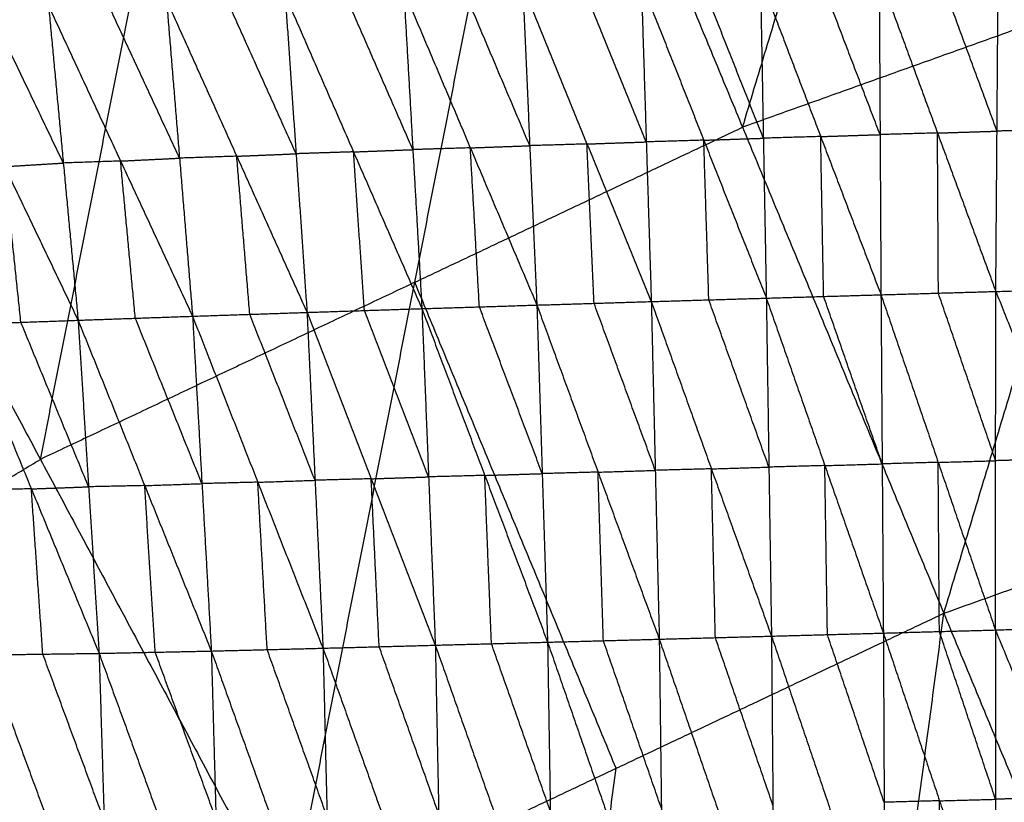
# Model space of a CAD drawing. Header units: millimetres. Extents: x -106 to 110, y -96 to 120.
# Tile 342 of 656: x -28 to -20, y 65 to 71. Entities that reach past the tile are written whole.
import ezdxf

# ---------------------------------------------------------------- set-up
doc = ezdxf.new("R2010")
doc.units = ezdxf.units.MM
doc.header["$MEASUREMENT"] = 0
doc.layers.add('Default', color=7, linetype='Continuous', true_color=0x000000)

msp = doc.modelspace()

# ---------------------------------------------------------------- linework, layer by layer
at = {"layer": 'Default'}
for points in [[(-20.7552, 66.4546, 3.952), (-19.249, 71.4486, 4.07), (-17.7428, 76.4426, 4.1879)], [(-22.3623, 70.3346, 4.07), (-21.6092, 72.8316, 4.1289), (-20.8561, 75.3286, 4.1879)], [(-25.9883, 63.9795, 3.952), (-24.9789, 69.0971, 4.07), (-23.9695, 74.2146, 4.1879)], [(-23.9695, 74.2146, 4.1879), (-22.3623, 70.3346, 4.07), (-20.7552, 66.4546, 3.952)], [(-27.968, 67.6833, 4.07), (-27.4633, 70.2421, 4.1289), (-26.9586, 72.8009, 4.1879)], [(-21.2714, 71.5538, -1.4996), (-21.2642, 70.2757, -2.0465), (-21.257, 68.9975, -2.5935)], [(-21.2714, 71.5538, -1.4996), (-20.8057, 70.2888, -2.0492), (-20.34, 69.0238, -2.5988)], [(-20.3304, 70.3036, -2.0549), (-20.5633, 70.9361, -1.7801), (-20.7961, 71.5686, -1.5053)], [(-20.34, 69.0238, -2.5988), (-20.3304, 70.3036, -2.0549), (-20.3208, 71.5833, -1.5109)], [(-20.3208, 71.5833, -1.5109), (-19.8003, 70.3188, -2.0595), (-19.2797, 69.0543, -2.6081)], [(-23.1308, 70.2175, -2.0297), (-23.3876, 70.8466, -1.7484), (-23.6443, 71.4756, -1.4672)], [(-23.1709, 71.4919, -1.4749), (-23.1308, 70.2175, -2.0297), (-23.0908, 68.9432, -2.5845)], [(-23.1709, 71.4919, -1.4749), (-22.6717, 70.2313, -2.0321), (-22.1725, 68.9706, -2.5892)], [(-22.1961, 70.2471, -2.0386), (-22.4457, 70.8774, -1.76), (-22.6953, 71.5077, -1.4814)], [(-22.2197, 71.5235, -1.488), (-22.1961, 70.2471, -2.0386), (-22.1725, 68.9706, -2.5892)], [(-22.2197, 71.5235, -1.488), (-21.7384, 70.2605, -2.0407), (-21.257, 68.9975, -2.5935)], [(-21.2642, 70.2757, -2.0465), (-21.5049, 70.9072, -1.7702), (-21.7456, 71.5387, -1.4938)], [(-29.9478, 71.3871, 4.1879), (-27.968, 67.6833, 4.07), (-25.9883, 63.9795, 3.952)], [(-26.0146, 71.3893, -1.4172), (-25.9271, 70.1231, -1.9838), (-25.8396, 68.8568, -2.5504)], [(-26.0146, 71.3893, -1.4172), (-25.4684, 70.138, -1.992), (-24.9223, 68.8867, -2.5667)], [(-24.9947, 70.156, -2.0036), (-25.2678, 70.7816, -1.7163), (-25.5409, 71.4073, -1.4289)], [(-25.0671, 71.4252, -1.4406), (-24.9947, 70.156, -2.0036), (-24.9223, 68.8867, -2.5667)], [(-25.0671, 71.4252, -1.4406), (-24.5358, 70.1703, -2.0091), (-24.0044, 68.9153, -2.5775)], [(-24.0611, 70.1873, -2.0185), (-24.3267, 70.8148, -1.7343), (-24.5924, 71.4423, -1.45)], [(-24.1177, 71.4593, -1.4595), (-24.0611, 70.1873, -2.0185), (-24.0044, 68.9153, -2.5775)], [(-24.1177, 71.4593, -1.4595), (-23.6042, 70.2012, -2.022), (-23.0908, 68.9432, -2.5845)], [(-19.249, 71.4486, 4.07), (-20.8057, 70.8916, 4.07), (-22.3623, 70.3346, 4.07)], [(-27.9034, 71.304, -1.3523), (-27.7854, 70.0491, -1.9225), (-27.6675, 68.7942, -2.4928)], [(-27.9034, 71.304, -1.3523), (-27.3284, 70.065, -1.9394), (-26.7535, 68.8261, -2.5265)], [(-26.8576, 70.088, -1.9573), (-27.1451, 70.7075, -1.6638), (-27.4326, 71.327, -1.3703)], [(-26.9618, 71.35, -1.3882), (-26.8576, 70.088, -1.9573), (-26.7535, 68.8261, -2.5265)], [(-26.9618, 71.35, -1.3882), (-26.4007, 70.1034, -1.9693), (-25.8396, 68.8568, -2.5504)], [(-25.9271, 70.1231, -1.9838), (-26.2076, 70.7464, -1.6933), (-26.4882, 71.3696, -1.4027)], [(-28.8411, 71.2477, -1.3084), (-28.2543, 70.0209, -1.9006), (-27.6675, 68.7942, -2.4928)], [(-27.7854, 70.0491, -1.9225), (-28.0788, 70.6625, -1.6265), (-28.3722, 71.2759, -1.3304)], [(-24.9789, 69.0971, 4.07), (-23.6706, 69.7158, 4.07), (-22.3623, 70.3346, 4.07)], [(-20.8057, 70.2888, -2.0492), (-21.035, 70.2823, -2.0479), (-21.2642, 70.2757, -2.0465)], [(-20.8057, 70.2888, -2.0492), (-20.5681, 70.2962, -2.052), (-20.3304, 70.3036, -2.0549)], [(-20.7985, 69.0107, -2.5961), (-20.8021, 69.6498, -2.3227), (-20.8057, 70.2888, -2.0492)], [(-19.8003, 70.3188, -2.0595), (-20.0653, 70.3112, -2.0572), (-20.3304, 70.3036, -2.0549)], [(-23.6042, 70.2012, -2.022), (-23.3675, 70.2094, -2.0258), (-23.1308, 70.2175, -2.0297)], [(-22.6717, 70.2313, -2.0321), (-22.9013, 70.2244, -2.0309), (-23.1308, 70.2175, -2.0297)], [(-22.6717, 70.2313, -2.0321), (-22.4339, 70.2392, -2.0353), (-22.1961, 70.2471, -2.0386)], [(-22.6316, 68.9569, -2.5869), (-22.6517, 69.5941, -2.3095), (-22.6717, 70.2313, -2.0321)], [(-21.7384, 70.2605, -2.0407), (-21.9672, 70.2538, -2.0397), (-22.1961, 70.2471, -2.0386)], [(-21.7384, 70.2605, -2.0407), (-21.5013, 70.2681, -2.0436), (-21.2642, 70.2757, -2.0465)], [(-21.7148, 68.9841, -2.5914), (-21.7266, 69.6223, -2.316), (-21.7384, 70.2605, -2.0407)], [(-25.4684, 70.138, -1.992), (-25.6978, 70.1305, -1.9879), (-25.9271, 70.1231, -1.9838)], [(-25.4684, 70.138, -1.992), (-25.2316, 70.147, -1.9978), (-24.9947, 70.156, -2.0036)], [(-25.3809, 68.8718, -2.5585), (-25.4247, 69.5049, -2.2753), (-25.4684, 70.138, -1.992)], [(-24.5358, 70.1703, -2.0091), (-24.7652, 70.1631, -2.0064), (-24.9947, 70.156, -2.0036)], [(-24.5358, 70.1703, -2.0091), (-24.2984, 70.1788, -2.0138), (-24.0611, 70.1873, -2.0185)], [(-24.4633, 68.901, -2.5721), (-24.4995, 69.5356, -2.2906), (-24.5358, 70.1703, -2.0091)], [(-23.6042, 70.2012, -2.022), (-23.8326, 70.1943, -2.0202), (-24.0611, 70.1873, -2.0185)], [(-23.5476, 68.9292, -2.581), (-23.5759, 69.5652, -2.3015), (-23.6042, 70.2012, -2.022)], [(-28.2543, 70.0209, -1.9006), (-28.0199, 70.035, -1.9116), (-27.7854, 70.0491, -1.9225)], [(-27.3284, 70.065, -1.9394), (-27.5569, 70.0571, -1.931), (-27.7854, 70.0491, -1.9225)], [(-27.3284, 70.065, -1.9394), (-27.093, 70.0765, -1.9484), (-26.8576, 70.088, -1.9573)], [(-27.2105, 68.8101, -2.5096), (-27.2695, 69.4376, -2.2245), (-27.3284, 70.065, -1.9394)], [(-26.4007, 70.1034, -1.9693), (-26.6291, 70.0957, -1.9633), (-26.8576, 70.088, -1.9573)], [(-26.4007, 70.1034, -1.9693), (-26.1639, 70.1132, -1.9765), (-25.9271, 70.1231, -1.9838)], [(-26.2965, 68.8414, -2.5384), (-26.3486, 69.4724, -2.2539), (-26.4007, 70.1034, -1.9693)], [(-28.1242, 68.7774, -2.4699), (-28.1893, 69.3992, -2.1852), (-28.2543, 70.0209, -1.9006)], [(-24.9789, 69.0971, 4.07), (-26.4735, 68.3902, 4.07), (-27.968, 67.6833, 4.07)], [(-23.3717, 65.2171, 3.952), (-24.1753, 67.1571, 4.011), (-24.9789, 69.0971, 4.07)], [(-20.34, 69.0238, -2.5988), (-19.8099, 69.0391, -2.6035), (-19.2797, 69.0543, -2.6081)], [(-23.0908, 68.9432, -2.5845), (-22.6316, 68.9569, -2.5869), (-22.1725, 68.9706, -2.5892)], [(-22.1519, 67.6215, -2.7406), (-22.3918, 68.2892, -2.6638), (-22.6316, 68.9569, -2.5869)], [(-22.1725, 68.9706, -2.5892), (-21.7148, 68.9841, -2.5914), (-21.257, 68.9975, -2.5935)], [(-22.1725, 68.9706, -2.5892), (-22.1519, 67.6215, -2.7406), (-22.1312, 66.2723, -2.892)], [(-22.1725, 68.9706, -2.5892), (-21.7052, 67.6337, -2.7402), (-21.2379, 66.2968, -2.8911)], [(-21.2475, 67.6471, -2.7423), (-21.4811, 68.3156, -2.6668), (-21.7148, 68.9841, -2.5914)], [(-21.257, 68.9975, -2.5935), (-20.7985, 69.0107, -2.5961), (-20.34, 69.0238, -2.5988)], [(-21.257, 68.9975, -2.5935), (-21.2475, 67.6471, -2.7423), (-21.2379, 66.2968, -2.8911)], [(-21.257, 68.9975, -2.5935), (-20.8002, 67.6595, -2.7429), (-20.3434, 66.3215, -2.8923)], [(-20.3417, 67.6727, -2.7455), (-20.5701, 68.3417, -2.6708), (-20.7985, 69.0107, -2.5961)], [(-20.3434, 66.3215, -2.8923), (-20.3417, 67.6727, -2.7455), (-20.34, 69.0238, -2.5988)], [(-20.34, 69.0238, -2.5988), (-19.8053, 67.6881, -2.7487), (-19.2706, 66.3523, -2.8986)], [(-25.8396, 68.8568, -2.5504), (-25.3809, 68.8718, -2.5585), (-24.9223, 68.8867, -2.5667)], [(-24.8688, 67.5434, -2.7278), (-25.1249, 68.2076, -2.6432), (-25.3809, 68.8718, -2.5585)], [(-24.9223, 68.8867, -2.5667), (-24.4633, 68.901, -2.5721), (-24.0044, 68.9153, -2.5775)], [(-24.9223, 68.8867, -2.5667), (-24.8688, 67.5434, -2.7278), (-24.8153, 66.2001, -2.8889)], [(-24.9223, 68.8867, -2.5667), (-24.4206, 67.5553, -2.7298), (-23.9189, 66.2239, -2.8928)], [(-23.9616, 67.5696, -2.7352), (-24.2125, 68.2353, -2.6537), (-24.4633, 68.901, -2.5721)], [(-24.0044, 68.9153, -2.5775), (-23.5476, 68.9292, -2.581), (-23.0908, 68.9432, -2.5845)], [(-24.0044, 68.9153, -2.5775), (-23.9616, 67.5696, -2.7352), (-23.9189, 66.2239, -2.8928)], [(-24.0044, 68.9153, -2.5775), (-23.5158, 67.5816, -2.7354), (-23.0273, 66.2479, -2.8933)], [(-23.059, 67.5955, -2.7389), (-23.3033, 68.2624, -2.6599), (-23.5476, 68.9292, -2.581)], [(-23.0908, 68.9432, -2.5845), (-23.059, 67.5955, -2.7389), (-23.0273, 66.2479, -2.8933)], [(-23.0908, 68.9432, -2.5845), (-22.611, 67.6077, -2.7383), (-22.1312, 66.2723, -2.892)], [(-28.581, 68.7606, -2.447), (-28.1242, 68.7774, -2.4699), (-27.6675, 68.7942, -2.4928)], [(-27.6675, 68.7942, -2.4928), (-27.2105, 68.8101, -2.5096), (-26.7535, 68.8261, -2.5265)], [(-27.6675, 68.7942, -2.4928), (-27.5837, 67.4645, -2.6638), (-27.4999, 66.1348, -2.8348)], [(-27.6675, 68.7942, -2.4928), (-27.1356, 67.4738, -2.6776), (-26.6037, 66.1534, -2.8624)], [(-26.6786, 67.4897, -2.6945), (-26.9445, 68.1499, -2.6021), (-27.2105, 68.8101, -2.5096)], [(-26.7535, 68.8261, -2.5265), (-26.2965, 68.8414, -2.5384), (-25.8396, 68.8568, -2.5504)], [(-26.7535, 68.8261, -2.5265), (-26.6786, 67.4897, -2.6945), (-26.6037, 66.1534, -2.8624)], [(-26.7535, 68.8261, -2.5265), (-26.2327, 67.501, -2.703), (-25.7119, 66.176, -2.8795)], [(-25.7757, 67.5164, -2.715), (-26.0361, 68.1789, -2.6267), (-26.2965, 68.8414, -2.5384)], [(-25.8396, 68.8568, -2.5504), (-25.7757, 67.5164, -2.715), (-25.7119, 66.176, -2.8795)], [(-25.8396, 68.8568, -2.5504), (-25.3274, 67.5285, -2.7196), (-24.8153, 66.2001, -2.8889)], [(-28.581, 68.7606, -2.447), (-28.0404, 67.4477, -2.6409), (-27.4999, 66.1348, -2.8348)], [(-27.5837, 67.4645, -2.6638), (-27.854, 68.1209, -2.5668), (-28.1242, 68.7774, -2.4699)], [(-20.7552, 66.4546, 3.952), (-18.0299, 67.4297, 3.952), (-15.3046, 68.4048, 3.952)], [(-19.8053, 67.6881, -2.7487), (-20.0735, 67.6804, -2.7471), (-20.3417, 67.6727, -2.7455)], [(-30.4507, 66.1952, 4.07), (-29.2094, 66.9393, 4.07), (-27.968, 67.6833, 4.07)], [(-22.611, 67.6077, -2.7383), (-22.3814, 67.6146, -2.7395), (-22.1519, 67.6215, -2.7406)], [(-21.7052, 67.6337, -2.7402), (-21.9285, 67.6276, -2.7404), (-22.1519, 67.6215, -2.7406)], [(-21.7052, 67.6337, -2.7402), (-21.4763, 67.6404, -2.7412), (-21.2475, 67.6471, -2.7423)], [(-21.6846, 66.2845, -2.8916), (-21.6949, 66.9591, -2.8159), (-21.7052, 67.6337, -2.7402)], [(-20.8002, 67.6595, -2.7429), (-21.0239, 67.6533, -2.7426), (-21.2475, 67.6471, -2.7423)], [(-20.8002, 67.6595, -2.7429), (-20.571, 67.6661, -2.7442), (-20.3417, 67.6727, -2.7455)], [(-20.7907, 66.3091, -2.8917), (-20.7955, 66.9843, -2.8173), (-20.8002, 67.6595, -2.7429)], [(-25.3274, 67.5285, -2.7196), (-25.0981, 67.5359, -2.7237), (-24.8688, 67.5434, -2.7278)], [(-24.4206, 67.5553, -2.7298), (-24.6447, 67.5494, -2.7288), (-24.8688, 67.5434, -2.7278)], [(-24.4206, 67.5553, -2.7298), (-24.1911, 67.5625, -2.7325), (-23.9616, 67.5696, -2.7352)], [(-24.3671, 66.212, -2.8909), (-24.3938, 66.8837, -2.8103), (-24.4206, 67.5553, -2.7298)], [(-23.5158, 67.5816, -2.7354), (-23.7387, 67.5756, -2.7353), (-23.9616, 67.5696, -2.7352)], [(-23.5158, 67.5816, -2.7354), (-23.2874, 67.5886, -2.7371), (-23.059, 67.5955, -2.7389)], [(-23.4731, 66.2359, -2.8931), (-23.4945, 66.9087, -2.8142), (-23.5158, 67.5816, -2.7354)], [(-22.611, 67.6077, -2.7383), (-22.835, 67.6016, -2.7386), (-23.059, 67.5955, -2.7389)], [(-22.5793, 66.2601, -2.8927), (-22.5951, 66.9339, -2.8155), (-22.611, 67.6077, -2.7383)], [(-28.0404, 67.4477, -2.6409), (-27.8121, 67.4561, -2.6523), (-27.5837, 67.4645, -2.6638)], [(-27.1356, 67.4738, -2.6776), (-27.3596, 67.4691, -2.6707), (-27.5837, 67.4645, -2.6638)], [(-27.1356, 67.4738, -2.6776), (-26.9071, 67.4818, -2.686), (-26.6786, 67.4897, -2.6945)], [(-27.0518, 66.1441, -2.8486), (-27.0937, 66.8089, -2.7631), (-27.1356, 67.4738, -2.6776)], [(-26.2327, 67.501, -2.703), (-26.4557, 67.4954, -2.6987), (-26.6786, 67.4897, -2.6945)], [(-26.2327, 67.501, -2.703), (-26.0042, 67.5087, -2.709), (-25.7757, 67.5164, -2.715)], [(-26.1578, 66.1647, -2.871), (-26.1952, 66.8329, -2.787), (-26.2327, 67.501, -2.703)], [(-25.3274, 67.5285, -2.7196), (-25.5516, 67.5224, -2.7173), (-25.7757, 67.5164, -2.715)], [(-25.2636, 66.1881, -2.8842), (-25.2955, 66.8583, -2.8019), (-25.3274, 67.5285, -2.7196)], [(-28.0404, 67.4477, -2.6409), (-28.265, 67.4447, -2.6307), (-28.4896, 67.4417, -2.6205)], [(-27.9491, 66.1288, -2.8144), (-27.9948, 66.7882, -2.7276), (-28.0404, 67.4477, -2.6409)], [(-25.9883, 63.9795, 3.952), (-23.3717, 65.2171, 3.952), (-20.7552, 66.4546, 3.952)], [(-22.0594, 56.629, 3.8611), (-21.4073, 61.5418, 3.9066), (-20.7552, 66.4546, 3.952)], [(-20.7552, 66.4546, 3.952), (-19.1604, 62.6045, 3.9066), (-17.5657, 58.7544, 3.8611)], [(-20.3434, 66.3215, -2.8923), (-19.807, 66.3369, -2.8954), (-19.2706, 66.3523, -2.8986)], [(-22.1312, 66.2723, -2.892), (-21.6846, 66.2845, -2.8916), (-21.2379, 66.2968, -2.8911)], [(-21.2316, 64.9457, -2.7643), (-21.4581, 65.6151, -2.828), (-21.6846, 66.2845, -2.8916)], [(-21.2379, 66.2968, -2.8911), (-20.7907, 66.3091, -2.8917), (-20.3434, 66.3215, -2.8923)], [(-21.2379, 66.2968, -2.8911), (-21.2316, 64.9457, -2.7643), (-21.2252, 63.5946, -2.6376)], [(-21.2379, 66.2968, -2.8911), (-20.7896, 64.9577, -2.7645), (-20.3414, 63.6186, -2.6379)], [(-20.3424, 64.97, -2.7651), (-20.5665, 65.6396, -2.8284), (-20.7907, 66.3091, -2.8917)], [(-20.3434, 66.3215, -2.8923), (-20.3424, 64.97, -2.7651), (-20.3414, 63.6186, -2.6379)], [(-20.3434, 66.3215, -2.8923), (-19.7938, 64.9861, -2.7674), (-19.2441, 63.6507, -2.6425)], [(-25.7119, 66.176, -2.8795), (-25.2636, 66.1881, -2.8842), (-24.8153, 66.2001, -2.8889)], [(-24.8153, 66.2001, -2.8889), (-24.3671, 66.212, -2.8909), (-23.9189, 66.2239, -2.8928)], [(-24.8153, 66.2001, -2.8889), (-24.7882, 64.8538, -2.7629), (-24.7611, 63.5074, -2.637)], [(-24.8153, 66.2001, -2.8889), (-24.3452, 64.8639, -2.7646), (-23.875, 63.5276, -2.6404)], [(-23.897, 64.8758, -2.7666), (-24.132, 65.5439, -2.8287), (-24.3671, 66.212, -2.8909)], [(-23.9189, 66.2239, -2.8928), (-23.4731, 66.2359, -2.8931), (-23.0273, 66.2479, -2.8933)], [(-23.9189, 66.2239, -2.8928), (-23.897, 64.8758, -2.7666), (-23.875, 63.5276, -2.6404)], [(-23.9189, 66.2239, -2.8928), (-23.4562, 64.8864, -2.7667), (-22.9934, 63.5489, -2.6405)], [(-23.0104, 64.8984, -2.7669), (-23.2417, 65.5671, -2.83), (-23.4731, 66.2359, -2.8931)], [(-23.0273, 66.2479, -2.8933), (-22.5793, 66.2601, -2.8927), (-22.1312, 66.2723, -2.892)], [(-23.0273, 66.2479, -2.8933), (-23.0104, 64.8984, -2.7669), (-22.9934, 63.5489, -2.6405)], [(-23.0273, 66.2479, -2.8933), (-22.5676, 64.9096, -2.7661), (-22.1078, 63.5713, -2.639)], [(-22.1195, 64.9218, -2.7655), (-22.3494, 65.5909, -2.8291), (-22.5793, 66.2601, -2.8927)], [(-22.1312, 66.2723, -2.892), (-22.1195, 64.9218, -2.7655), (-22.1078, 63.5713, -2.639)], [(-22.1312, 66.2723, -2.892), (-21.6782, 64.9334, -2.7648), (-21.2252, 63.5946, -2.6376)], [(-28.3983, 66.1228, -2.794), (-27.9491, 66.1288, -2.8144), (-27.4999, 66.1348, -2.8348)], [(-28.3983, 66.1228, -2.794), (-27.9084, 64.7934, -2.6913), (-27.4184, 63.4639, -2.5885)], [(-27.4592, 64.7993, -2.7116), (-27.7041, 65.4641, -2.763), (-27.9491, 66.1288, -2.8144)], [(-27.4999, 66.1348, -2.8348), (-27.0518, 66.1441, -2.8486), (-26.6037, 66.1534, -2.8624)], [(-27.4999, 66.1348, -2.8348), (-27.4592, 64.7993, -2.7116), (-27.4184, 63.4639, -2.5885)], [(-27.4999, 66.1348, -2.8348), (-27.0145, 64.8033, -2.7241), (-26.5291, 63.4718, -2.6133)], [(-26.5664, 64.8126, -2.7379), (-26.8091, 65.4783, -2.7932), (-27.0518, 66.1441, -2.8486)], [(-26.6037, 66.1534, -2.8624), (-26.1578, 66.1647, -2.871), (-25.7119, 66.176, -2.8795)], [(-26.6037, 66.1534, -2.8624), (-26.5664, 64.8126, -2.7379), (-26.5291, 63.4718, -2.6133)], [(-26.6037, 66.1534, -2.8624), (-26.1256, 64.8207, -2.7455), (-25.6475, 63.4879, -2.6286)], [(-25.6797, 64.832, -2.7541), (-25.9187, 65.4983, -2.8125), (-26.1578, 66.1647, -2.871)], [(-25.7119, 66.176, -2.8795), (-25.6797, 64.832, -2.7541), (-25.6475, 63.4879, -2.6286)], [(-25.7119, 66.176, -2.8795), (-25.2365, 64.8417, -2.7582), (-24.7611, 63.5074, -2.637)], [(-24.7882, 64.8538, -2.7629), (-25.0259, 65.5209, -2.8236), (-25.2636, 66.1881, -2.8842)], [(-24.0239, 60.3043, 3.9066), (-23.6978, 62.7607, 3.9293), (-23.3717, 65.2171, 3.952)], [(-20.7896, 64.9577, -2.7645), (-21.0106, 64.9517, -2.7644), (-21.2316, 64.9457, -2.7643)], [(-20.7896, 64.9577, -2.7645), (-20.566, 64.9639, -2.7648), (-20.3424, 64.97, -2.7651)], [(-20.7833, 63.6066, -2.6377), (-20.7865, 64.2821, -2.7011), (-20.7896, 64.9577, -2.7645)], [(-19.7938, 64.9861, -2.7674), (-20.0681, 64.9781, -2.7662), (-20.3424, 64.97, -2.7651)]]:
    msp.add_open_spline(points, degree=2, dxfattribs=at)

doc.saveas('drawing.dxf')
